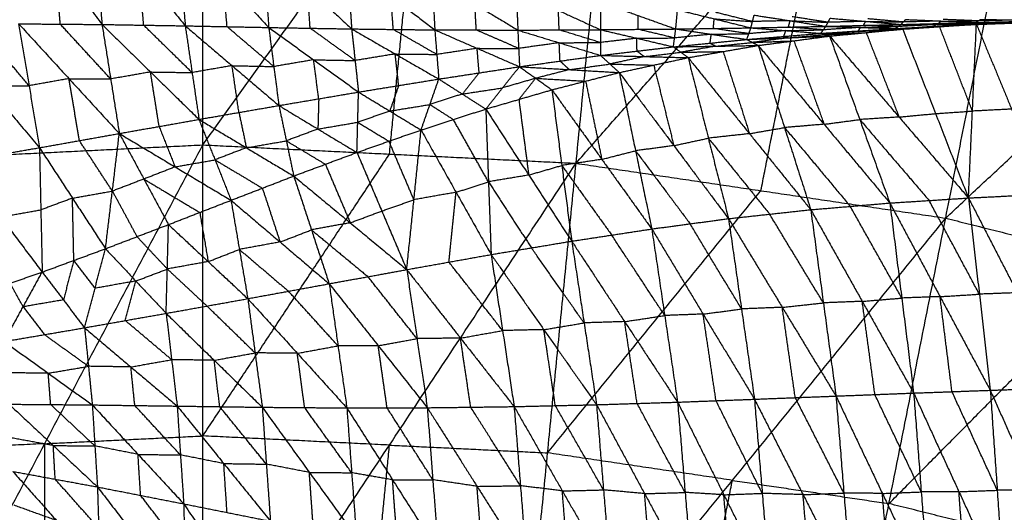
# Model space of a CAD drawing. Header units: millimetres. Extents: x -106 to 110, y -96 to 120.
# Tile 766 of 1020: x -1 to 12, y 58 to 64. Entities that reach past the tile are written whole.
import ezdxf

# ---------------------------------------------------------------- set-up
doc = ezdxf.new("R2010")
doc.units = ezdxf.units.MM
doc.header["$MEASUREMENT"] = 0
doc.layers.add('Default', color=7, linetype='Continuous', true_color=0x000000)

msp = doc.modelspace()

# ---------------------------------------------------------------- linework, layer by layer
at = {"layer": 'Default'}
for points in [[(-3.146, 62.366, 3.861), (-0.663, 66.656, 3.907), (1.819, 70.945, 3.952)], [(1.819, 62.61, 3.861), (1.819, 66.778, 3.907), (1.819, 70.945, 3.952)], [(1.819, 62.61, 3.861), (4.71, 66.636, 3.907), (7.601, 70.661, 3.952)], [(6.784, 62.366, 3.861), (7.193, 66.514, 3.907), (7.601, 70.661, 3.952)], [(6.784, 62.366, 3.861), (10.056, 66.089, 3.907), (13.327, 69.811, 3.952)], [(11.701, 61.637, 3.861), (12.514, 65.724, 3.907), (13.327, 69.811, 3.952)], [(11.701, 61.637, 3.861), (15.322, 65.021, 3.907), (18.943, 68.405, 3.952)], [(4.302, 62.488, 3.861), (4.506, 64.562, 3.884), (4.71, 66.636, 3.907)], [(9.243, 62.002, 3.861), (9.649, 64.045, 3.884), (10.056, 66.089, 3.907)], [(-0.776, 65.913, -1.895), (-0.149, 65.061, -1.705), (0.478, 64.21, -1.516)], [(0.357, 65.704, -1.694), (0.417, 64.957, -1.605), (0.478, 64.21, -1.516)], [(0.357, 65.704, -1.694), (0.971, 64.948, -1.506), (1.585, 64.192, -1.318)], [(1.486, 65.479, -1.475), (1.536, 64.836, -1.396), (1.585, 64.192, -1.318)], [(1.486, 65.479, -1.475), (2.091, 64.824, -1.292), (2.696, 64.17, -1.108)], [(2.618, 65.249, -1.244), (2.657, 64.709, -1.176), (2.696, 64.17, -1.108)], [(2.618, 65.249, -1.244), (3.208, 64.7, -1.07), (3.799, 64.151, -0.896)], [(-0.077, 64.214, -1.608), (-0.113, 64.638, -1.657), (-0.149, 65.061, -1.705)], [(3.742, 65.028, -1.01), (3.77, 64.589, -0.953), (3.799, 64.151, -0.896)], [(3.742, 65.028, -1.01), (4.323, 64.583, -0.849), (4.905, 64.138, -0.688)], [(1.032, 64.201, -1.417), (1.001, 64.575, -1.461), (0.971, 64.948, -1.506)], [(2.141, 64.181, -1.213), (2.116, 64.503, -1.252), (2.091, 64.824, -1.292)], [(4.868, 64.826, -0.78), (4.886, 64.482, -0.734), (4.905, 64.138, -0.688)], [(4.868, 64.826, -0.78), (5.438, 64.481, -0.636), (6.009, 64.135, -0.493)], [(3.247, 64.16, -1.002), (3.228, 64.43, -1.036), (3.208, 64.7, -1.07)], [(4.352, 64.144, -0.792), (4.337, 64.364, -0.821), (4.323, 64.583, -0.849)], [(5.991, 64.651, -0.564), (6, 64.393, -0.528), (6.009, 64.135, -0.493)], [(5.991, 64.651, -0.564), (6.55, 64.396, -0.441), (7.108, 64.141, -0.318)], [(5.457, 64.137, -0.59), (5.447, 64.309, -0.613), (5.438, 64.481, -0.636)], [(7.108, 64.508, -0.37), (7.108, 64.325, -0.344), (7.108, 64.141, -0.318)], [(7.108, 64.508, -0.37), (7.609, 64.329, -0.275), (8.11, 64.15, -0.181)], [(6.559, 64.138, -0.405), (6.554, 64.267, -0.423), (6.55, 64.396, -0.441)], [(7.609, 64.146, -0.249), (7.609, 64.237, -0.262), (7.609, 64.329, -0.275)], [(8.11, 64.15, -0.181), (8.122, 64.277, -0.199), (8.134, 64.405, -0.218)], [(8.134, 64.405, -0.218), (8.622, 64.285, -0.144), (9.11, 64.165, -0.07)], [(9.131, 64.249, -0.083), (8.887, 64.31, -0.12), (8.643, 64.37, -0.157)], [(9.11, 64.165, -0.07), (9.131, 64.249, -0.083), (9.153, 64.334, -0.095)], [(9.153, 64.334, -0.095), (9.631, 64.26, -0.042), (10.108, 64.185, 0.012)], [(10.136, 64.239, 0.004), (9.898, 64.276, -0.023), (9.659, 64.313, -0.05)], [(-1.74, 64.215, -1.866), (-1.047, 63.394, -1.454), (-0.354, 62.573, -1.042)], [(-0.493, 63.396, -1.37), (-0.839, 63.807, -1.577), (-1.185, 64.217, -1.783)], [(-0.631, 64.219, -1.699), (-0.493, 63.396, -1.37), (-0.354, 62.573, -1.042)], [(-0.631, 64.219, -1.699), (-0.077, 64.214, -1.608), (0.478, 64.21, -1.516)], [(-0.631, 64.219, -1.699), (0.038, 63.49, -1.311), (0.708, 62.761, -0.922)], [(0.593, 63.486, -1.219), (0.258, 63.85, -1.413), (-0.077, 64.214, -1.608)], [(0.478, 64.21, -1.516), (0.593, 63.486, -1.219), (0.708, 62.761, -0.922)], [(0.478, 64.21, -1.516), (1.032, 64.201, -1.417), (1.585, 64.192, -1.318)], [(0.478, 64.21, -1.516), (1.123, 63.579, -1.154), (1.768, 62.949, -0.793)], [(1.676, 63.571, -1.055), (1.354, 63.886, -1.236), (1.032, 64.201, -1.417)], [(1.585, 64.192, -1.318), (1.676, 63.571, -1.055), (1.768, 62.949, -0.793)], [(1.585, 64.192, -1.318), (2.141, 64.181, -1.213), (2.696, 64.17, -1.108)], [(1.585, 64.192, -1.318), (2.208, 63.663, -0.987), (2.831, 63.133, -0.656)], [(2.763, 63.651, -0.882), (2.452, 63.916, -1.047), (2.141, 64.181, -1.213)], [(8.61, 64.157, -0.125), (8.616, 64.221, -0.135), (8.622, 64.285, -0.144)], [(8.622, 64.285, -0.144), (8.877, 64.267, -0.113), (9.131, 64.249, -0.083)], [(9.11, 64.165, -0.07), (9.609, 64.175, -0.029), (10.108, 64.185, 0.012)], [(9.631, 64.26, -0.042), (9.381, 64.255, -0.062), (9.131, 64.249, -0.083)], [(9.609, 64.175, -0.029), (9.62, 64.217, -0.035), (9.631, 64.26, -0.042)], [(9.631, 64.26, -0.042), (9.884, 64.249, -0.019), (10.136, 64.239, 0.004)], [(10.04, 64.092, 0.068), (10.074, 64.139, 0.04), (10.108, 64.185, 0.012)], [(10.108, 64.185, 0.012), (10.136, 64.239, 0.004), (10.164, 64.293, -0.004)], [(10.108, 64.185, 0.012), (10.608, 64.198, 0.041), (11.107, 64.21, 0.07)], [(10.108, 64.185, 0.012), (10.57, 64.171, 0.059), (11.032, 64.156, 0.105)], [(10.636, 64.251, 0.033), (10.386, 64.245, 0.018), (10.136, 64.239, 0.004)], [(10.164, 64.293, -0.004), (10.636, 64.251, 0.033), (11.107, 64.21, 0.07)], [(10.57, 64.171, 0.059), (10.82, 64.177, 0.073), (11.069, 64.183, 0.087)], [(10.608, 64.198, 0.041), (10.622, 64.224, 0.037), (10.636, 64.251, 0.033)], [(11.069, 64.183, 0.087), (10.839, 64.19, 0.064), (10.608, 64.198, 0.041)], [(10.636, 64.251, 0.033), (10.887, 64.247, 0.049), (11.138, 64.243, 0.064)], [(11.138, 64.243, 0.064), (10.902, 64.264, 0.046), (10.667, 64.285, 0.027)], [(11.032, 64.156, 0.105), (11.571, 64.185, 0.132), (12.11, 64.214, 0.159)], [(11.032, 64.156, 0.105), (11.069, 64.183, 0.087), (11.107, 64.21, 0.07)], [(11.032, 64.156, 0.105), (11.531, 64.181, 0.118), (12.03, 64.207, 0.13)], [(11.569, 64.208, 0.1), (11.319, 64.195, 0.094), (11.069, 64.183, 0.087)], [(11.571, 64.185, 0.132), (11.326, 64.168, 0.132), (11.081, 64.152, 0.131)], [(11.081, 64.152, 0.131), (11.35, 64.166, 0.144), (11.62, 64.181, 0.158)], [(11.107, 64.21, 0.07), (11.138, 64.243, 0.064), (11.169, 64.276, 0.059)], [(11.107, 64.21, 0.07), (11.606, 64.223, 0.089), (12.104, 64.236, 0.108)], [(11.107, 64.21, 0.07), (11.569, 64.208, 0.1), (12.03, 64.207, 0.13)], [(11.129, 64.148, 0.156), (11.62, 64.181, 0.158), (12.11, 64.214, 0.159)], [(11.637, 64.256, 0.084), (11.387, 64.249, 0.074), (11.138, 64.243, 0.064)], [(11.169, 64.276, 0.059), (11.637, 64.256, 0.084), (12.104, 64.236, 0.108)], [(11.531, 64.181, 0.118), (11.55, 64.195, 0.109), (11.569, 64.208, 0.1)], [(11.531, 64.181, 0.118), (11.551, 64.183, 0.125), (11.571, 64.185, 0.132)], [(11.569, 64.208, 0.1), (11.818, 64.215, 0.11), (12.067, 64.221, 0.119)], [(11.571, 64.185, 0.132), (11.821, 64.198, 0.139), (12.07, 64.21, 0.145)], [(11.606, 64.223, 0.089), (11.621, 64.239, 0.086), (11.637, 64.256, 0.084)], [(12.067, 64.221, 0.119), (11.836, 64.222, 0.104), (11.606, 64.223, 0.089)], [(12.057, 63.059, -0.795), (11.838, 63.62, -0.318), (11.62, 64.181, 0.158)], [(11.637, 64.256, 0.084), (11.886, 64.256, 0.094), (12.135, 64.257, 0.105)], [(12.135, 64.257, 0.105), (11.901, 64.267, 0.092), (11.667, 64.277, 0.08)], [(12.004, 61.905, -1.749), (12.057, 63.059, -0.795), (12.11, 64.214, 0.159)], [(12.03, 64.207, 0.13), (12.564, 64.234, 0.146), (13.098, 64.262, 0.162)], [(12.03, 64.207, 0.13), (12.532, 64.227, 0.139), (13.033, 64.247, 0.147)], [(12.03, 64.207, 0.13), (12.067, 64.221, 0.119), (12.104, 64.236, 0.108)], [(12.03, 64.207, 0.13), (12.07, 64.21, 0.145), (12.11, 64.214, 0.159)], [(12.569, 64.242, 0.127), (12.318, 64.231, 0.123), (12.067, 64.221, 0.119)], [(12.07, 64.21, 0.145), (12.337, 64.224, 0.153), (12.604, 64.238, 0.161)], [(12.564, 64.234, 0.146), (12.317, 64.222, 0.146), (12.07, 64.21, 0.145)], [(12.104, 64.236, 0.108), (12.135, 64.257, 0.105), (12.166, 64.277, 0.101)], [(12.104, 64.236, 0.108), (12.603, 64.249, 0.12), (13.101, 64.263, 0.132)], [(12.104, 64.236, 0.108), (12.569, 64.242, 0.127), (13.033, 64.247, 0.147)], [(12.11, 64.214, 0.159), (12.604, 64.238, 0.161), (13.098, 64.262, 0.162)], [(12.11, 64.214, 0.159), (12.578, 63.085, -0.803), (13.047, 61.957, -1.765)], [(12.634, 64.27, 0.117), (12.384, 64.263, 0.111), (12.135, 64.257, 0.105)], [(12.166, 64.277, 0.101), (12.634, 64.27, 0.117), (13.101, 64.263, 0.132)], [(2.696, 64.17, -1.108), (2.763, 63.651, -0.882), (2.831, 63.133, -0.656)], [(2.696, 64.17, -1.108), (3.247, 64.16, -1.002), (3.799, 64.151, -0.896)], [(2.696, 64.17, -1.108), (3.293, 63.741, -0.814), (3.89, 63.312, -0.519)], [(3.844, 63.731, -0.708), (3.546, 63.946, -0.855), (3.247, 64.16, -1.002)], [(3.799, 64.151, -0.896), (3.844, 63.731, -0.708), (3.89, 63.312, -0.519)], [(3.799, 64.151, -0.896), (4.352, 64.144, -0.792), (4.905, 64.138, -0.688)], [(3.799, 64.151, -0.896), (4.378, 63.818, -0.64), (4.958, 63.485, -0.385)], [(4.931, 63.812, -0.537), (4.641, 63.978, -0.664), (4.352, 64.144, -0.792)], [(4.905, 64.138, -0.688), (4.931, 63.812, -0.537), (4.958, 63.485, -0.385)], [(4.905, 64.138, -0.688), (5.457, 64.137, -0.59), (6.009, 64.135, -0.493)], [(4.905, 64.138, -0.688), (5.468, 63.893, -0.473), (6.032, 63.649, -0.259)], [(6.02, 63.892, -0.376), (5.738, 64.014, -0.483), (5.457, 64.137, -0.59)], [(6.009, 64.135, -0.493), (6.559, 64.138, -0.405), (7.108, 64.141, -0.318)], [(6.009, 64.135, -0.493), (6.02, 63.892, -0.376), (6.032, 63.649, -0.259)], [(6.009, 64.135, -0.493), (6.56, 63.967, -0.319), (7.11, 63.799, -0.146)], [(7.109, 63.97, -0.232), (6.834, 64.054, -0.319), (6.559, 64.138, -0.405)], [(7.108, 64.141, -0.318), (7.609, 64.146, -0.249), (8.11, 64.15, -0.181)], [(7.108, 64.141, -0.318), (7.109, 63.97, -0.232), (7.11, 63.799, -0.146)], [(7.108, 64.141, -0.318), (7.594, 64.027, -0.188), (8.079, 63.913, -0.057)], [(8.095, 64.031, -0.119), (7.852, 64.088, -0.184), (7.609, 64.146, -0.249)], [(8.079, 63.913, -0.057), (8.095, 64.031, -0.119), (8.11, 64.15, -0.181)], [(8.583, 64.08, -0.083), (8.339, 64.056, -0.101), (8.095, 64.031, -0.119)], [(8.11, 64.15, -0.181), (8.61, 64.157, -0.125), (9.11, 64.165, -0.07)], [(8.11, 64.15, -0.181), (8.583, 64.08, -0.083), (9.055, 64.011, 0.014)], [(8.567, 63.962, -0.021), (8.575, 64.021, -0.052), (8.583, 64.08, -0.083)], [(8.583, 64.08, -0.083), (8.833, 64.084, -0.056), (9.083, 64.088, -0.028)], [(9.083, 64.088, -0.028), (8.846, 64.123, -0.077), (8.61, 64.157, -0.125)], [(9.055, 64.011, 0.014), (9.083, 64.088, -0.028), (9.11, 64.165, -0.07)], [(9.055, 64.011, 0.014), (9.547, 64.052, 0.041), (10.04, 64.092, 0.068)], [(9.055, 64.011, 0.014), (9.606, 64.033, 0.084), (10.157, 64.056, 0.154)], [(9.575, 64.128, -0.001), (9.329, 64.108, -0.015), (9.083, 64.088, -0.028)], [(9.11, 64.165, -0.07), (9.575, 64.128, -0.001), (10.04, 64.092, 0.068)], [(9.207, 63.931, 0.151), (9.682, 63.993, 0.152), (10.157, 64.056, 0.154)], [(9.547, 64.052, 0.041), (9.561, 64.09, 0.02), (9.575, 64.128, -0.001)], [(9.547, 64.052, 0.041), (9.577, 64.043, 0.062), (9.606, 64.033, 0.084)], [(9.575, 64.128, -0.001), (9.824, 64.134, 0.019), (10.074, 64.139, 0.04)], [(9.606, 64.033, 0.084), (9.852, 64.054, 0.097), (10.099, 64.074, 0.111)], [(10.074, 64.139, 0.04), (9.842, 64.157, 0.005), (9.609, 64.175, -0.029)], [(10.04, 64.092, 0.068), (10.536, 64.124, 0.086), (11.032, 64.156, 0.105)], [(10.04, 64.092, 0.068), (10.585, 64.12, 0.112), (11.129, 64.148, 0.156)], [(10.04, 64.092, 0.068), (10.099, 64.074, 0.111), (10.157, 64.056, 0.154)], [(10.57, 64.171, 0.059), (10.322, 64.155, 0.049), (10.074, 64.139, 0.04)], [(10.585, 64.12, 0.112), (10.342, 64.097, 0.111), (10.099, 64.074, 0.111)], [(10.099, 64.074, 0.111), (10.371, 64.088, 0.133), (10.643, 64.102, 0.155)], [(10.157, 64.056, 0.154), (10.643, 64.102, 0.155), (11.129, 64.148, 0.156)], [(10.157, 64.056, 0.154), (10.558, 62.947, -0.784), (10.958, 61.838, -1.723)], [(10.157, 64.056, 0.154), (11.081, 62.98, -0.797), (12.004, 61.905, -1.749)], [(10.536, 64.124, 0.086), (10.553, 64.147, 0.073), (10.57, 64.171, 0.059)], [(10.536, 64.124, 0.086), (10.56, 64.122, 0.099), (10.585, 64.12, 0.112)], [(10.585, 64.12, 0.112), (10.833, 64.136, 0.121), (11.081, 64.152, 0.131)], [(10.643, 64.102, 0.155), (10.862, 63.541, -0.321), (11.081, 62.98, -0.797)], [(11.032, 64.156, 0.105), (11.081, 64.152, 0.131), (11.129, 64.148, 0.156)], [(11.129, 64.148, 0.156), (11.567, 63.026, -0.796), (12.004, 61.905, -1.749)], [(6.56, 63.967, -0.319), (6.29, 63.929, -0.348), (6.02, 63.892, -0.376)], [(6.56, 63.967, -0.319), (6.834, 63.969, -0.276), (7.109, 63.97, -0.232)], [(6.571, 63.724, -0.202), (6.565, 63.845, -0.261), (6.56, 63.967, -0.319)], [(7.594, 64.027, -0.188), (7.352, 63.999, -0.21), (7.109, 63.97, -0.232)], [(7.594, 64.027, -0.188), (7.844, 64.029, -0.153), (8.095, 64.031, -0.119)], [(7.595, 63.856, -0.102), (7.594, 63.941, -0.145), (7.594, 64.027, -0.188)], [(8.079, 63.913, -0.057), (8.567, 63.962, -0.021), (9.055, 64.011, 0.014)], [(8.079, 63.913, -0.057), (8.643, 63.922, 0.047), (9.207, 63.931, 0.151)], [(8.643, 63.922, 0.047), (8.41, 63.881, 0.046), (8.177, 63.841, 0.045)], [(8.275, 63.769, 0.148), (8.741, 63.85, 0.15), (9.207, 63.931, 0.151)], [(8.567, 63.962, -0.021), (8.605, 63.942, 0.013), (8.643, 63.922, 0.047)], [(8.643, 63.922, 0.047), (8.887, 63.946, 0.065), (9.131, 63.971, 0.083)], [(9.055, 64.011, 0.014), (9.131, 63.971, 0.083), (9.207, 63.931, 0.151)], [(9.606, 64.033, 0.084), (9.369, 64.002, 0.083), (9.131, 63.971, 0.083)], [(9.131, 63.971, 0.083), (9.407, 63.982, 0.117), (9.682, 63.993, 0.152)], [(9.207, 63.931, 0.151), (9.557, 62.84, -0.766), (9.906, 61.749, -1.683)], [(9.207, 63.931, 0.151), (10.083, 62.884, -0.786), (10.958, 61.838, -1.723)], [(9.682, 63.993, 0.152), (9.883, 63.439, -0.317), (10.083, 62.884, -0.786)], [(4.378, 63.818, -0.64), (4.111, 63.775, -0.674), (3.844, 63.731, -0.708)], [(4.424, 63.399, -0.452), (4.401, 63.608, -0.546), (4.378, 63.818, -0.64)], [(4.378, 63.818, -0.64), (4.655, 63.815, -0.589), (4.931, 63.812, -0.537)], [(5.468, 63.893, -0.473), (5.2, 63.852, -0.505), (4.931, 63.812, -0.537)], [(5.495, 63.567, -0.322), (5.481, 63.73, -0.398), (5.468, 63.893, -0.473)], [(5.468, 63.893, -0.473), (5.744, 63.893, -0.425), (6.02, 63.892, -0.376)], [(6.032, 63.649, -0.259), (6.571, 63.724, -0.202), (7.11, 63.799, -0.146)], [(7.11, 63.799, -0.146), (7.595, 63.856, -0.102), (8.079, 63.913, -0.057)], [(7.11, 63.799, -0.146), (7.234, 63.685, 0), (7.359, 63.571, 0.145)], [(7.11, 63.799, -0.146), (7.693, 63.784, 0.001), (8.275, 63.769, 0.148)], [(7.595, 63.856, -0.102), (7.644, 63.82, -0.05), (7.693, 63.784, 0.001)], [(7.693, 63.784, 0.001), (7.935, 63.812, 0.023), (8.177, 63.841, 0.045)], [(8.079, 63.913, -0.057), (8.177, 63.841, 0.045), (8.275, 63.769, 0.148)], [(8.177, 63.841, 0.045), (8.459, 63.845, 0.098), (8.741, 63.85, 0.15)], [(8.741, 63.85, 0.15), (8.916, 63.304, -0.309), (9.091, 62.759, -0.768)], [(2.208, 63.663, -0.987), (1.942, 63.617, -1.021), (1.676, 63.571, -1.055)], [(2.299, 63.041, -0.724), (2.254, 63.352, -0.856), (2.208, 63.663, -0.987)], [(2.208, 63.663, -0.987), (2.486, 63.657, -0.935), (2.763, 63.651, -0.882)], [(3.293, 63.741, -0.814), (3.028, 63.696, -0.848), (2.763, 63.651, -0.882)], [(3.361, 63.223, -0.588), (3.327, 63.482, -0.701), (3.293, 63.741, -0.814)], [(3.293, 63.741, -0.814), (3.569, 63.736, -0.761), (3.844, 63.731, -0.708)], [(6.571, 63.724, -0.202), (6.633, 63.667, -0.13), (6.695, 63.61, -0.057)], [(6.695, 63.61, -0.057), (6.965, 63.647, -0.029), (7.234, 63.685, 0)], [(7.693, 63.784, 0.001), (7.464, 63.734, 0), (7.234, 63.685, 0)], [(7.234, 63.685, 0), (7.526, 63.677, 0.073), (7.817, 63.67, 0.147)], [(7.359, 63.571, 0.145), (7.817, 63.67, 0.147), (8.275, 63.769, 0.148)], [(7.817, 63.67, 0.147), (7.951, 63.135, -0.297), (8.085, 62.6, -0.74)], [(8.275, 63.769, 0.148), (8.544, 62.699, -0.738), (8.812, 61.63, -1.625)], [(8.275, 63.769, 0.148), (9.091, 62.759, -0.768), (9.906, 61.749, -1.683)], [(1.123, 63.579, -1.154), (0.858, 63.532, -1.186), (0.593, 63.486, -1.219)], [(1.238, 62.855, -0.857), (1.18, 63.217, -1.006), (1.123, 63.579, -1.154)], [(1.123, 63.579, -1.154), (1.4, 63.575, -1.105), (1.676, 63.571, -1.055)], [(4.958, 63.485, -0.385), (5.495, 63.567, -0.322), (6.032, 63.649, -0.259)], [(5.495, 63.567, -0.322), (5.383, 63.426, -0.222), (5.271, 63.286, -0.123)], [(5.583, 63.086, 0.139), (5.807, 63.368, -0.06), (6.032, 63.649, -0.259)], [(6.032, 63.649, -0.259), (6.247, 63.495, -0.058), (6.463, 63.342, 0.142)], [(6.032, 63.649, -0.259), (6.695, 63.61, -0.057), (7.359, 63.571, 0.145)], [(6.695, 63.61, -0.057), (6.471, 63.553, -0.057), (6.247, 63.495, -0.058)], [(6.463, 63.342, 0.142), (6.911, 63.457, 0.144), (7.359, 63.571, 0.145)], [(7.359, 63.571, 0.145), (7.575, 62.532, -0.703), (7.791, 61.493, -1.552)], [(7.359, 63.571, 0.145), (8.085, 62.6, -0.74), (8.812, 61.63, -1.625)], [(-1.047, 63.394, -1.454), (-0.77, 63.395, -1.412), (-0.493, 63.396, -1.37)], [(0.038, 63.49, -1.311), (-0.227, 63.443, -1.341), (-0.493, 63.396, -1.37)], [(0.177, 62.667, -0.982), (0.108, 63.079, -1.146), (0.038, 63.49, -1.311)], [(0.038, 63.49, -1.311), (0.316, 63.488, -1.265), (0.593, 63.486, -1.219)], [(3.89, 63.312, -0.519), (4.424, 63.399, -0.452), (4.958, 63.485, -0.385)], [(4.424, 63.399, -0.452), (4.365, 63.229, -0.322), (4.306, 63.06, -0.192)], [(4.722, 62.808, 0.136), (4.84, 63.147, -0.124), (4.958, 63.485, -0.385)], [(4.958, 63.485, -0.385), (5.271, 63.286, -0.123), (5.583, 63.086, 0.139)], [(6.247, 63.495, -0.058), (6.027, 63.431, -0.059), (5.807, 63.368, -0.06)], [(6.023, 63.214, 0.141), (6.135, 63.355, 0.041), (6.247, 63.495, -0.058)], [(6.247, 63.495, -0.058), (6.579, 63.476, 0.043), (6.911, 63.457, 0.144)], [(6.911, 63.457, 0.144), (7.019, 62.937, -0.281), (7.127, 62.418, -0.705)], [(2.831, 63.133, -0.656), (3.361, 63.223, -0.588), (3.89, 63.312, -0.519)], [(3.869, 62.509, 0.133), (3.88, 62.911, -0.193), (3.89, 63.312, -0.519)], [(3.89, 63.312, -0.519), (4.306, 63.06, -0.192), (4.722, 62.808, 0.136)], [(5.271, 63.286, -0.123), (5.055, 63.216, -0.124), (4.84, 63.147, -0.124)], [(5.271, 63.286, -0.123), (5.539, 63.327, -0.091), (5.807, 63.368, -0.06)], [(5.583, 63.086, 0.139), (6.023, 63.214, 0.141), (6.463, 63.342, 0.142)], [(6.463, 63.342, 0.142), (6.594, 62.337, -0.657), (6.726, 61.331, -1.457)], [(6.463, 63.342, 0.142), (7.127, 62.418, -0.705), (7.791, 61.493, -1.552)], [(3.361, 63.223, -0.588), (3.355, 63.022, -0.425), (3.35, 62.821, -0.262)], [(4.306, 63.06, -0.192), (4.573, 63.103, -0.158), (4.84, 63.147, -0.124)], [(4.84, 63.147, -0.124), (4.996, 63.047, 0.007), (5.152, 62.947, 0.138)], [(6.023, 63.214, 0.141), (6.089, 62.712, -0.259), (6.154, 62.209, -0.659)], [(1.768, 62.949, -0.793), (2.299, 63.041, -0.724), (2.831, 63.133, -0.656)], [(2.299, 63.041, -0.724), (2.349, 62.807, -0.528), (2.398, 62.572, -0.331)], [(2.831, 63.133, -0.656), (2.93, 62.664, -0.263), (3.028, 62.196, 0.131)], [(2.831, 63.133, -0.656), (3.35, 62.821, -0.262), (3.869, 62.509, 0.133)], [(4.306, 63.06, -0.192), (4.093, 62.985, -0.192), (3.88, 62.911, -0.193)], [(4.722, 62.808, 0.136), (5.152, 62.947, 0.138), (5.583, 63.086, 0.139)], [(5.583, 63.086, 0.139), (5.618, 62.12, -0.602), (5.654, 61.153, -1.344)], [(5.583, 63.086, 0.139), (6.154, 62.209, -0.659), (6.726, 61.331, -1.457)], [(11.081, 62.98, -0.797), (11.324, 63.003, -0.797), (11.567, 63.026, -0.796)], [(11.567, 63.026, -0.796), (11.812, 63.043, -0.795), (12.057, 63.059, -0.795)], [(12.578, 63.085, -0.803), (12.318, 63.072, -0.799), (12.057, 63.059, -0.795)], [(0.708, 62.761, -0.922), (1.238, 62.855, -0.857), (1.768, 62.949, -0.793)], [(1.768, 62.949, -0.793), (1.981, 62.412, -0.332), (2.194, 61.874, 0.128)], [(1.768, 62.949, -0.793), (2.398, 62.572, -0.331), (3.028, 62.196, 0.131)], [(3.35, 62.821, -0.262), (3.615, 62.866, -0.227), (3.88, 62.911, -0.193)], [(3.88, 62.911, -0.193), (4.087, 62.785, -0.029), (4.295, 62.659, 0.135)], [(5.618, 62.12, -0.602), (5.385, 62.533, -0.232), (5.152, 62.947, 0.138)], [(10.083, 62.884, -0.786), (9.82, 62.862, -0.776), (9.557, 62.84, -0.766)], [(10.083, 62.884, -0.786), (10.32, 62.915, -0.785), (10.558, 62.947, -0.784)], [(11.081, 62.98, -0.797), (10.819, 62.963, -0.791), (10.558, 62.947, -0.784)], [(10.558, 62.947, -0.784), (11.019, 62.409, -1.26), (11.481, 61.871, -1.736)], [(-0.354, 62.573, -1.042), (0.177, 62.667, -0.982), (0.708, 62.761, -0.922)], [(0.524, 61.23, 0.123), (0.616, 61.996, -0.399), (0.708, 62.761, -0.922)], [(0.708, 62.761, -0.922), (1.035, 62.156, -0.398), (1.362, 61.551, 0.125)], [(0.708, 62.761, -0.922), (1.451, 62.318, -0.397), (2.194, 61.874, 0.128)], [(1.238, 62.855, -0.857), (1.344, 62.586, -0.627), (1.451, 62.318, -0.397)], [(3.35, 62.821, -0.262), (3.14, 62.743, -0.262), (2.93, 62.664, -0.263)], [(3.869, 62.509, 0.133), (4.295, 62.659, 0.135), (4.722, 62.808, 0.136)], [(4.532, 60.953, -1.213), (4.627, 61.881, -0.538), (4.722, 62.808, 0.136)], [(4.722, 62.808, 0.136), (5.188, 61.98, -0.604), (5.654, 61.153, -1.344)], [(9.091, 62.759, -0.768), (8.817, 62.729, -0.753), (8.544, 62.699, -0.738)], [(9.091, 62.759, -0.768), (9.324, 62.8, -0.767), (9.557, 62.84, -0.766)], [(9.557, 62.84, -0.766), (9.995, 62.317, -1.235), (10.432, 61.793, -1.703)], [(-3.146, 62.366, 3.861), (-0.663, 62.488, 3.861), (1.819, 62.61, 3.861)], [(-2.388, 54.67, 3.809), (-0.284, 58.64, 3.835), (1.819, 62.61, 3.861)], [(0.616, 61.996, -0.399), (0.396, 62.331, -0.69), (0.177, 62.667, -0.982)], [(1.819, 54.876, 3.809), (1.819, 58.743, 3.835), (1.819, 62.61, 3.861)], [(1.819, 62.61, 3.861), (4.302, 62.488, 3.861), (6.784, 62.366, 3.861)], [(2.398, 62.572, -0.331), (2.664, 62.618, -0.297), (2.93, 62.664, -0.263)], [(2.93, 62.664, -0.263), (3.189, 62.509, -0.066), (3.449, 62.353, 0.132)], [(4.627, 61.881, -0.538), (4.461, 62.27, -0.202), (4.295, 62.659, 0.135)], [(8.085, 62.6, -0.74), (8.315, 62.65, -0.739), (8.544, 62.699, -0.738)], [(8.544, 62.699, -0.738), (8.952, 62.194, -1.196), (9.359, 61.69, -1.654)], [(-1.422, 62.386, -1.151), (-0.888, 62.48, -1.096), (-0.354, 62.573, -1.042)], [(-0.354, 62.573, -1.042), (-0.336, 61.747, -0.46), (-0.318, 60.92, 0.121)], [(-0.354, 62.573, -1.042), (0.085, 61.902, -0.459), (0.524, 61.23, 0.123)], [(1.819, 58.743, 3.835), (3.06, 60.616, 3.848), (4.302, 62.488, 3.861)], [(2.398, 62.572, -0.331), (2.189, 62.492, -0.332), (1.981, 62.412, -0.332)], [(3.028, 62.196, 0.131), (3.449, 62.353, 0.132), (3.869, 62.509, 0.133)], [(3.869, 62.509, 0.133), (4.2, 61.731, -0.54), (4.532, 60.953, -1.213)], [(7.127, 62.418, -0.705), (7.351, 62.475, -0.704), (7.575, 62.532, -0.703)], [(8.085, 62.6, -0.74), (7.83, 62.566, -0.722), (7.575, 62.532, -0.703)], [(7.575, 62.532, -0.703), (7.938, 62.047, -1.146), (8.302, 61.562, -1.589)], [(-1.422, 62.386, -1.151), (-0.87, 61.653, -0.515), (-0.318, 60.92, 0.121)], [(1.451, 62.318, -0.397), (1.716, 62.365, -0.365), (1.981, 62.412, -0.332)], [(1.819, 54.876, 3.809), (4.302, 58.621, 3.835), (6.784, 62.366, 3.861)], [(1.981, 62.412, -0.332), (2.296, 62.223, -0.102), (2.611, 62.035, 0.129)], [(3.449, 62.353, 0.132), (3.614, 61.964, -0.205), (3.78, 61.575, -0.541)], [(6.026, 54.67, 3.809), (6.405, 58.518, 3.835), (6.784, 62.366, 3.861)], [(7.127, 62.418, -0.705), (6.861, 62.377, -0.681), (6.594, 62.337, -0.657)], [(6.784, 62.366, 3.861), (9.243, 62.002, 3.861), (11.701, 61.637, 3.861)], [(1.451, 62.318, -0.397), (1.243, 62.237, -0.398), (1.035, 62.156, -0.398)], [(6.154, 62.209, -0.659), (6.374, 62.273, -0.658), (6.594, 62.337, -0.657)], [(6.594, 62.337, -0.657), (6.926, 61.875, -1.081), (7.258, 61.412, -1.504)], [(1.035, 62.156, -0.398), (0.825, 62.076, -0.399), (0.616, 61.996, -0.399)], [(1.035, 62.156, -0.398), (1.406, 61.934, -0.136), (1.778, 61.713, 0.127)], [(2.194, 61.874, 0.128), (2.611, 62.035, 0.129), (3.028, 62.196, 0.131)], [(3.028, 62.196, 0.131), (3.264, 61.481, -0.477), (3.5, 60.765, -1.084)], [(3.028, 62.196, 0.131), (3.78, 61.575, -0.541), (4.532, 60.953, -1.213)], [(5.188, 61.98, -0.604), (5.403, 62.05, -0.603), (5.618, 62.12, -0.602)], [(6.154, 62.209, -0.659), (5.886, 62.164, -0.631), (5.618, 62.12, -0.602)], [(5.618, 62.12, -0.602), (5.904, 61.681, -1.001), (6.19, 61.242, -1.4)], [(0.085, 61.902, -0.459), (0.35, 61.949, -0.429), (0.616, 61.996, -0.399)], [(0.616, 61.996, -0.399), (0.78, 61.693, -0.138), (0.943, 61.391, 0.124)], [(2.611, 62.035, 0.129), (2.729, 61.678, -0.174), (2.847, 61.32, -0.478)], [(5.188, 61.98, -0.604), (4.907, 61.931, -0.571), (4.627, 61.881, -0.538)], [(5.093, 61.053, -1.279), (5.14, 61.517, -0.941), (5.188, 61.98, -0.604)], [(6.405, 58.518, 3.835), (7.824, 60.26, 3.848), (9.243, 62.002, 3.861)], [(12.004, 61.905, -1.749), (12.526, 61.931, -1.757), (13.047, 61.957, -1.765)], [(0.085, 61.902, -0.459), (-0.126, 61.824, -0.46), (-0.336, 61.747, -0.46)], [(0.103, 61.075, 0.122), (0.094, 61.488, -0.169), (0.085, 61.902, -0.459)], [(1.362, 61.551, 0.125), (1.778, 61.713, 0.127), (2.194, 61.874, 0.128)], [(2.194, 61.874, 0.128), (2.305, 61.221, -0.409), (2.417, 60.567, -0.946)], [(2.194, 61.874, 0.128), (2.847, 61.32, -0.478), (3.5, 60.765, -1.084)], [(4.2, 61.731, -0.54), (4.413, 61.806, -0.539), (4.627, 61.881, -0.538)], [(9.906, 61.749, -1.683), (10.432, 61.793, -1.703), (10.958, 61.838, -1.723)], [(10.958, 61.838, -1.723), (11.481, 61.871, -1.736), (12.004, 61.905, -1.749)], [(10.958, 61.838, -1.723), (11.117, 60.575, -2.234), (11.275, 59.313, -2.746)], [(10.958, 61.838, -1.723), (11.626, 60.594, -2.253), (12.294, 59.35, -2.783)], [(12.149, 60.627, -2.266), (11.815, 61.249, -2.001), (11.481, 61.871, -1.736)], [(12.004, 61.905, -1.749), (12.149, 60.627, -2.266), (12.294, 59.35, -2.783)], [(12.004, 61.905, -1.749), (12.655, 60.645, -2.277), (13.305, 59.384, -2.804)], [(-0.87, 61.653, -0.515), (-0.603, 61.7, -0.488), (-0.336, 61.747, -0.46)], [(1.778, 61.713, 0.127), (1.834, 61.386, -0.142), (1.89, 61.059, -0.41)], [(3.78, 61.575, -0.541), (3.99, 61.653, -0.54), (4.2, 61.731, -0.54)], [(8.812, 61.63, -1.625), (9.359, 61.69, -1.654), (9.906, 61.749, -1.683)], [(9.906, 61.749, -1.683), (10.074, 60.511, -2.186), (10.242, 59.273, -2.689)], [(9.906, 61.749, -1.683), (10.591, 60.531, -2.215), (11.275, 59.313, -2.746)], [(11.117, 60.575, -2.234), (10.775, 61.184, -1.969), (10.432, 61.793, -1.703)], [(3.78, 61.575, -0.541), (3.522, 61.528, -0.509), (3.264, 61.481, -0.477)], [(6.026, 54.67, 3.809), (8.864, 58.153, 3.835), (11.701, 61.637, 3.861)], [(7.791, 61.493, -1.552), (8.302, 61.562, -1.589), (8.812, 61.63, -1.625)], [(8.985, 60.43, -2.113), (8.643, 60.996, -1.851), (8.302, 61.562, -1.589)], [(8.812, 61.63, -1.625), (8.985, 60.43, -2.113), (9.157, 59.231, -2.601)], [(8.812, 61.63, -1.625), (9.527, 60.452, -2.157), (10.242, 59.273, -2.689)], [(10.074, 60.511, -2.186), (9.717, 61.1, -1.92), (9.359, 61.69, -1.654)], [(10.193, 54.052, 3.809), (10.947, 57.844, 3.835), (11.701, 61.637, 3.861)], [(11.701, 61.637, 3.861), (14.112, 61.033, 3.861), (16.524, 60.429, 3.861)], [(0.524, 61.23, 0.123), (0.943, 61.391, 0.124), (1.362, 61.551, 0.125)], [(1.331, 60.372, -0.808), (1.347, 60.961, -0.341), (1.362, 61.551, 0.125)], [(1.362, 61.551, 0.125), (1.89, 61.059, -0.41), (2.417, 60.567, -0.946)], [(2.847, 61.32, -0.478), (3.055, 61.4, -0.477), (3.264, 61.481, -0.477)], [(3.264, 61.481, -0.477), (3.64, 61.17, -0.813), (4.016, 60.859, -1.148)], [(6.726, 61.331, -1.457), (7.258, 61.412, -1.504), (7.791, 61.493, -1.552)], [(7.791, 61.493, -1.552), (7.963, 60.343, -2.021), (8.135, 59.192, -2.49)], [(7.791, 61.493, -1.552), (8.474, 60.362, -2.077), (9.157, 59.231, -2.601)], [(1.347, 60.961, -0.341), (1.145, 61.176, -0.109), (0.943, 61.391, 0.124)], [(2.847, 61.32, -0.478), (2.576, 61.27, -0.444), (2.305, 61.221, -0.409)], [(5.654, 61.153, -1.344), (6.19, 61.242, -1.4), (6.726, 61.331, -1.457)], [(6.726, 61.331, -1.457), (6.891, 60.245, -1.9), (7.056, 59.158, -2.344)], [(6.726, 61.331, -1.457), (7.43, 60.262, -1.974), (8.135, 59.192, -2.49)], [(7.963, 60.343, -2.021), (7.611, 60.878, -1.763), (7.258, 61.412, -1.504)], [(-0.318, 60.92, 0.121), (0.103, 61.075, 0.122), (0.524, 61.23, 0.123)], [(0.246, 60.18, -0.677), (0.385, 60.705, -0.277), (0.524, 61.23, 0.123)], [(0.524, 61.23, 0.123), (0.928, 60.801, -0.343), (1.331, 60.372, -0.808)], [(1.89, 61.059, -0.41), (2.098, 61.14, -0.41), (2.305, 61.221, -0.409)], [(2.305, 61.221, -0.409), (2.632, 60.944, -0.712), (2.958, 60.666, -1.015)], [(6.891, 60.245, -1.9), (6.54, 60.743, -1.65), (6.19, 61.242, -1.4)], [(0.103, 61.075, 0.122), (0.034, 60.813, -0.078), (-0.036, 60.55, -0.278)], [(0.385, 60.705, -0.277), (0.244, 60.89, -0.078), (0.103, 61.075, 0.122)], [(1.89, 61.059, -0.41), (1.618, 61.01, -0.376), (1.347, 60.961, -0.341)], [(4.532, 60.953, -1.213), (5.093, 61.053, -1.279), (5.654, 61.153, -1.344)], [(5.807, 60.143, -1.757), (5.45, 60.598, -1.518), (5.093, 61.053, -1.279)], [(5.654, 61.153, -1.344), (5.807, 60.143, -1.757), (5.96, 59.133, -2.17)], [(5.654, 61.153, -1.344), (6.355, 60.155, -1.844), (7.056, 59.158, -2.344)], [(-1.172, 60.625, 0.119), (-0.745, 60.772, 0.12), (-0.318, 60.92, 0.121)], [(-0.824, 59.998, -0.556), (-0.571, 60.459, -0.218), (-0.318, 60.92, 0.121)], [(-0.318, 60.92, 0.121), (-0.036, 60.55, -0.278), (0.246, 60.18, -0.677)], [(0.928, 60.801, -0.343), (1.137, 60.881, -0.342), (1.347, 60.961, -0.341)], [(1.347, 60.961, -0.341), (1.61, 60.715, -0.609), (1.874, 60.469, -0.877)], [(3.5, 60.765, -1.084), (4.016, 60.859, -1.148), (4.532, 60.953, -1.213)], [(4.532, 60.953, -1.213), (4.668, 60.036, -1.59), (4.805, 59.118, -1.967)], [(4.532, 60.953, -1.213), (5.246, 60.043, -1.692), (5.96, 59.133, -2.17)], [(10.947, 57.844, 3.835), (12.53, 59.439, 3.848), (14.112, 61.033, 3.861)], [(0.928, 60.801, -0.343), (0.656, 60.753, -0.31), (0.385, 60.705, -0.277)], [(0.788, 60.276, -0.742), (0.858, 60.538, -0.542), (0.928, 60.801, -0.343)], [(4.668, 60.036, -1.59), (4.342, 60.447, -1.369), (4.016, 60.859, -1.148)], [(-0.571, 60.459, -0.218), (-0.658, 60.616, -0.049), (-0.745, 60.772, 0.12)], [(2.417, 60.567, -0.946), (2.958, 60.666, -1.015), (3.5, 60.765, -1.084)], [(3.617, 59.94, -1.425), (3.288, 60.303, -1.22), (2.958, 60.666, -1.015)], [(3.5, 60.765, -1.084), (3.617, 59.94, -1.425), (3.735, 59.115, -1.767)], [(3.5, 60.765, -1.084), (4.152, 59.941, -1.525), (4.805, 59.118, -1.967)], [(12.655, 60.645, -2.277), (12.402, 60.636, -2.271), (12.149, 60.627, -2.266)], [(-0.036, 60.55, -0.278), (-0.304, 60.505, -0.248), (-0.571, 60.459, -0.218)], [(1.331, 60.372, -0.808), (1.874, 60.469, -0.877), (2.417, 60.567, -0.946)], [(2.417, 60.567, -0.946), (2.514, 59.846, -1.249), (2.61, 59.124, -1.552)], [(2.417, 60.567, -0.946), (3.076, 59.841, -1.356), (3.735, 59.115, -1.767)], [(10.591, 60.531, -2.215), (10.333, 60.521, -2.2), (10.074, 60.511, -2.186)], [(10.591, 60.531, -2.215), (10.854, 60.553, -2.224), (11.117, 60.575, -2.234)], [(10.759, 59.293, -2.717), (10.675, 59.912, -2.466), (10.591, 60.531, -2.215)], [(11.626, 60.594, -2.253), (11.371, 60.584, -2.243), (11.117, 60.575, -2.234)], [(11.626, 60.594, -2.253), (11.888, 60.61, -2.259), (12.149, 60.627, -2.266)], [(11.785, 59.331, -2.764), (11.705, 59.963, -2.508), (11.626, 60.594, -2.253)], [(-0.571, 60.459, -0.218), (-0.43, 60.274, -0.417), (-0.289, 60.089, -0.616)], [(2.514, 59.846, -1.249), (2.194, 60.158, -1.063), (1.874, 60.469, -0.877)], [(8.474, 60.362, -2.077), (8.729, 60.396, -2.095), (8.985, 60.43, -2.113)], [(9.527, 60.452, -2.157), (9.256, 60.441, -2.135), (8.985, 60.43, -2.113)], [(9.527, 60.452, -2.157), (9.801, 60.481, -2.172), (10.074, 60.511, -2.186)], [(9.7, 59.252, -2.645), (9.613, 59.852, -2.401), (9.527, 60.452, -2.157)], [(10.193, 54.052, 3.809), (13.358, 57.24, 3.835), (16.524, 60.429, 3.861)], [(0.246, 60.18, -0.677), (0.788, 60.276, -0.742), (1.331, 60.372, -0.808)], [(1.404, 59.756, -1.073), (1.096, 60.016, -0.908), (0.788, 60.276, -0.742)], [(1.331, 60.372, -0.808), (1.404, 59.756, -1.073), (1.478, 59.14, -1.338)], [(1.331, 60.372, -0.808), (1.97, 59.748, -1.18), (2.61, 59.124, -1.552)], [(7.43, 60.262, -1.974), (7.161, 60.253, -1.937), (6.891, 60.245, -1.9)], [(7.43, 60.262, -1.974), (7.697, 60.302, -1.997), (7.963, 60.343, -2.021)], [(7.596, 59.175, -2.417), (7.513, 59.719, -2.195), (7.43, 60.262, -1.974)], [(8.474, 60.362, -2.077), (8.218, 60.352, -2.049), (7.963, 60.343, -2.021)], [(8.646, 59.211, -2.546), (8.56, 59.787, -2.311), (8.474, 60.362, -2.077)], [(-0.824, 59.998, -0.556), (-0.289, 60.089, -0.616), (0.246, 60.18, -0.677)], [(0.246, 60.18, -0.677), (0.298, 59.668, -0.905), (0.349, 59.155, -1.133)], [(0.246, 60.18, -0.677), (0.862, 59.66, -1.007), (1.478, 59.14, -1.338)], [(5.246, 60.043, -1.692), (5.527, 60.093, -1.725), (5.807, 60.143, -1.757)], [(6.355, 60.155, -1.844), (6.081, 60.149, -1.801), (5.807, 60.143, -1.757)], [(6.355, 60.155, -1.844), (6.623, 60.2, -1.872), (6.891, 60.245, -1.9)], [(6.508, 59.146, -2.257), (6.432, 59.651, -2.051), (6.355, 60.155, -1.844)], [(-0.824, 59.998, -0.556), (-0.238, 59.577, -0.845), (0.349, 59.155, -1.133)], [(0.298, 59.668, -0.905), (0.004, 59.878, -0.761), (-0.289, 60.089, -0.616)], [(4.152, 59.941, -1.525), (4.41, 59.989, -1.558), (4.668, 60.036, -1.59)], [(5.246, 60.043, -1.692), (4.957, 60.039, -1.641), (4.668, 60.036, -1.59)], [(5.383, 59.125, -2.069), (5.314, 59.584, -1.88), (5.246, 60.043, -1.692)], [(3.076, 59.841, -1.356), (3.347, 59.891, -1.391), (3.617, 59.94, -1.425)], [(4.152, 59.941, -1.525), (3.885, 59.941, -1.475), (3.617, 59.94, -1.425)], [(4.27, 59.117, -1.867), (4.211, 59.529, -1.696), (4.152, 59.941, -1.525)], [(0.862, 59.66, -1.007), (1.133, 59.708, -1.04), (1.404, 59.756, -1.073)], [(1.97, 59.748, -1.18), (1.687, 59.752, -1.126), (1.404, 59.756, -1.073)], [(1.97, 59.748, -1.18), (2.242, 59.797, -1.214), (2.514, 59.846, -1.249)], [(2.044, 59.132, -1.445), (2.007, 59.44, -1.312), (1.97, 59.748, -1.18)], [(3.076, 59.841, -1.356), (2.795, 59.844, -1.303), (2.514, 59.846, -1.249)], [(3.173, 59.12, -1.659), (3.124, 59.481, -1.508), (3.076, 59.841, -1.356)], [(-0.238, 59.577, -0.845), (0.03, 59.622, -0.875), (0.298, 59.668, -0.905)], [(0.862, 59.66, -1.007), (0.58, 59.664, -0.956), (0.298, 59.668, -0.905)], [(0.914, 59.147, -1.236), (0.888, 59.404, -1.121), (0.862, 59.66, -1.007)], [(-0.238, 59.577, -0.845), (-0.514, 59.579, -0.798), (-0.791, 59.581, -0.751)], [(-0.205, 59.16, -1.04), (-0.221, 59.368, -0.942), (-0.238, 59.577, -0.845)], [(11.275, 59.313, -2.746), (11.785, 59.331, -2.764), (12.294, 59.35, -2.783)], [(12.294, 59.35, -2.783), (12.8, 59.367, -2.794), (13.305, 59.384, -2.804)], [(12.294, 59.35, -2.783), (12.387, 58.021, -2.916), (12.479, 56.692, -3.048)], [(12.294, 59.35, -2.783), (12.883, 58.029, -2.926), (13.471, 56.709, -3.069)], [(8.135, 59.192, -2.49), (8.646, 59.211, -2.546), (9.157, 59.231, -2.601)], [(9.261, 57.98, -2.731), (8.953, 58.596, -2.638), (8.646, 59.211, -2.546)], [(9.157, 59.231, -2.601), (9.7, 59.252, -2.645), (10.242, 59.273, -2.689)], [(9.157, 59.231, -2.601), (9.261, 57.98, -2.731), (9.365, 56.73, -2.86)], [(9.157, 59.231, -2.601), (9.804, 57.963, -2.777), (10.451, 56.695, -2.953)], [(10.347, 57.984, -2.821), (10.023, 58.618, -2.733), (9.7, 59.252, -2.645)], [(10.242, 59.273, -2.689), (10.759, 59.293, -2.717), (11.275, 59.313, -2.746)], [(10.242, 59.273, -2.689), (10.347, 57.984, -2.821), (10.451, 56.695, -2.953)], [(10.242, 59.273, -2.689), (10.859, 57.979, -2.85), (11.476, 56.685, -3.012)], [(11.376, 57.999, -2.879), (11.067, 58.646, -2.798), (10.759, 59.293, -2.717)], [(11.275, 59.313, -2.746), (11.376, 57.999, -2.879), (11.476, 56.685, -3.012)], [(11.275, 59.313, -2.746), (11.877, 58.002, -2.897), (12.479, 56.692, -3.048)], [(12.387, 58.021, -2.916), (12.086, 58.676, -2.84), (11.785, 59.331, -2.764)], [(-0.758, 59.164, -0.946), (-0.205, 59.16, -1.04), (0.349, 59.155, -1.133)], [(-0.758, 59.164, -0.946), (-0.17, 58.615, -1.1), (0.417, 58.066, -1.254)], [(0.383, 58.61, -1.194), (0.089, 58.885, -1.117), (-0.205, 59.16, -1.04)], [(0.349, 59.155, -1.133), (0.383, 58.61, -1.194), (0.417, 58.066, -1.254)], [(0.349, 59.155, -1.133), (0.914, 59.147, -1.236), (1.478, 59.14, -1.338)], [(0.349, 59.155, -1.133), (0.957, 58.498, -1.306), (1.565, 57.841, -1.479)], [(1.521, 58.49, -1.408), (1.217, 58.819, -1.322), (0.914, 59.147, -1.236)], [(1.478, 59.14, -1.338), (1.521, 58.49, -1.408), (1.565, 57.841, -1.479)], [(1.478, 59.14, -1.338), (2.044, 59.132, -1.445), (2.61, 59.124, -1.552)], [(1.478, 59.14, -1.338), (2.098, 58.376, -1.526), (2.718, 57.611, -1.714)], [(2.664, 58.368, -1.633), (2.354, 58.75, -1.539), (2.044, 59.132, -1.445)], [(2.61, 59.124, -1.552), (2.664, 58.368, -1.633), (2.718, 57.611, -1.714)], [(2.61, 59.124, -1.552), (3.173, 59.12, -1.659), (3.735, 59.115, -1.767)], [(2.61, 59.124, -1.552), (3.236, 58.258, -1.751), (3.863, 57.393, -1.95)], [(3.799, 58.254, -1.859), (3.486, 58.687, -1.759), (3.173, 59.12, -1.659)], [(3.735, 59.115, -1.767), (4.27, 59.117, -1.867), (4.805, 59.118, -1.967)], [(3.735, 59.115, -1.767), (3.799, 58.254, -1.859), (3.863, 57.393, -1.95)], [(3.735, 59.115, -1.767), (4.343, 58.16, -1.968), (4.952, 57.204, -2.17)], [(4.878, 58.161, -2.068), (4.574, 58.639, -1.968), (4.27, 59.117, -1.867)], [(4.805, 59.118, -1.967), (5.383, 59.125, -2.069), (5.96, 59.133, -2.17)], [(4.805, 59.118, -1.967), (4.878, 58.161, -2.068), (4.952, 57.204, -2.17)], [(4.805, 59.118, -1.967), (5.467, 58.073, -2.18), (6.128, 57.028, -2.393)], [(6.044, 58.081, -2.282), (5.714, 58.603, -2.175), (5.383, 59.125, -2.069)], [(5.96, 59.133, -2.17), (6.508, 59.146, -2.257), (7.056, 59.158, -2.344)], [(5.96, 59.133, -2.17), (6.044, 58.081, -2.282), (6.128, 57.028, -2.393)], [(5.96, 59.133, -2.17), (6.601, 58.013, -2.376), (7.242, 56.893, -2.582)], [(7.149, 58.026, -2.463), (6.829, 58.586, -2.36), (6.508, 59.146, -2.257)], [(7.056, 59.158, -2.344), (7.596, 59.175, -2.417), (8.135, 59.192, -2.49)], [(7.056, 59.158, -2.344), (7.149, 58.026, -2.463), (7.242, 56.893, -2.582)], [(7.056, 59.158, -2.344), (7.696, 57.976, -2.542), (8.335, 56.793, -2.741)], [(8.235, 57.992, -2.615), (7.915, 58.584, -2.516), (7.596, 59.175, -2.417)], [(8.135, 59.192, -2.49), (8.235, 57.992, -2.615), (8.335, 56.793, -2.741)], [(8.135, 59.192, -2.49), (8.75, 57.961, -2.675), (9.365, 56.73, -2.86)], [(-0.17, 58.615, -1.1), (-0.452, 58.666, -1.049), (-0.733, 58.718, -0.997)], [(-0.284, 58.64, 3.835), (0.767, 58.692, 3.835), (1.819, 58.743, 3.835)], [(4.302, 58.621, 3.835), (3.06, 58.682, 3.835), (1.819, 58.743, 3.835)], [(-0.284, 58.64, 3.835), (-1.526, 58.579, 3.835), (-2.767, 58.518, 3.835)], [(-0.284, 54.773, 3.809), (-0.284, 56.707, 3.822), (-0.284, 58.64, 3.835)], [(-0.145, 58.168, -1.152), (-0.158, 58.392, -1.126), (-0.17, 58.615, -1.1)], [(-0.17, 58.615, -1.1), (0.106, 58.613, -1.147), (0.383, 58.61, -1.194)], [(0.957, 58.498, -1.306), (0.67, 58.554, -1.25), (0.383, 58.61, -1.194)], [(3.923, 54.773, 3.809), (4.112, 56.697, 3.822), (4.302, 58.621, 3.835)], [(4.302, 58.621, 3.835), (5.353, 58.57, 3.835), (6.405, 58.518, 3.835)], [(0.991, 57.953, -1.367), (0.974, 58.226, -1.336), (0.957, 58.498, -1.306)], [(0.957, 58.498, -1.306), (1.239, 58.494, -1.357), (1.521, 58.49, -1.408)], [(2.098, 58.376, -1.526), (1.81, 58.433, -1.467), (1.521, 58.49, -1.408)], [(8.864, 58.153, 3.835), (7.635, 58.336, 3.835), (6.405, 58.518, 3.835)], [(2.141, 57.726, -1.597), (2.12, 58.051, -1.561), (2.098, 58.376, -1.526)], [(2.098, 58.376, -1.526), (2.381, 58.372, -1.58), (2.664, 58.368, -1.633)], [(3.236, 58.258, -1.751), (2.95, 58.313, -1.692), (2.664, 58.368, -1.633)], [(-0.708, 58.271, -1.049), (-0.145, 58.168, -1.152), (0.417, 58.066, -1.254)], [(-0.708, 58.271, -1.049), (-0.129, 57.62, -1.084), (0.45, 56.968, -1.12)], [(0.434, 57.517, -1.187), (0.144, 57.843, -1.169), (-0.145, 58.168, -1.152)], [(3.29, 57.502, -1.832), (3.263, 57.88, -1.792), (3.236, 58.258, -1.751)], [(3.236, 58.258, -1.751), (3.518, 58.256, -1.805), (3.799, 58.254, -1.859)], [(4.343, 58.16, -1.968), (4.071, 58.207, -1.913), (3.799, 58.254, -1.859)], [(4.343, 58.16, -1.968), (4.611, 58.16, -2.018), (4.878, 58.161, -2.068)], [(4.407, 57.298, -2.06), (4.375, 57.729, -2.014), (4.343, 58.16, -1.968)], [(5.467, 58.073, -2.18), (5.172, 58.117, -2.124), (4.878, 58.161, -2.068)], [(0.417, 58.066, -1.254), (0.434, 57.517, -1.187), (0.45, 56.968, -1.12)], [(0.417, 58.066, -1.254), (0.991, 57.953, -1.367), (1.565, 57.841, -1.479)], [(0.417, 58.066, -1.254), (1.005, 57.301, -1.289), (1.593, 56.535, -1.323)], [(5.467, 58.073, -2.18), (5.755, 58.077, -2.231), (6.044, 58.081, -2.282)], [(5.54, 57.116, -2.281), (5.503, 57.594, -2.23), (5.467, 58.073, -2.18)], [(6.601, 58.013, -2.376), (6.323, 58.047, -2.329), (6.044, 58.081, -2.282)], [(6.601, 58.013, -2.376), (6.875, 58.019, -2.42), (7.149, 58.026, -2.463)], [(7.696, 57.976, -2.542), (7.423, 58.001, -2.503), (7.149, 58.026, -2.463)], [(8.109, 54.361, 3.809), (8.487, 56.257, 3.822), (8.864, 58.153, 3.835)], [(8.864, 58.153, 3.835), (9.905, 57.999, 3.835), (10.947, 57.844, 3.835)], [(12.883, 58.029, -2.926), (12.635, 58.025, -2.921), (12.387, 58.021, -2.916)], [(1.579, 57.188, -1.401), (1.285, 57.571, -1.384), (0.991, 57.953, -1.367)], [(6.685, 56.961, -2.487), (6.643, 57.487, -2.432), (6.601, 58.013, -2.376)], [(7.696, 57.976, -2.542), (7.965, 57.984, -2.579), (8.235, 57.992, -2.615)], [(7.789, 56.843, -2.661), (7.742, 57.409, -2.602), (7.696, 57.976, -2.542)], [(8.75, 57.961, -2.675), (8.492, 57.977, -2.645), (8.235, 57.992, -2.615)], [(8.75, 57.961, -2.675), (9.005, 57.971, -2.703), (9.261, 57.98, -2.731)], [(8.85, 56.761, -2.8), (8.8, 57.361, -2.738), (8.75, 57.961, -2.675)], [(9.804, 57.963, -2.777), (9.532, 57.971, -2.754), (9.261, 57.98, -2.731)], [(9.804, 57.963, -2.777), (10.075, 57.973, -2.799), (10.347, 57.984, -2.821)], [(9.908, 56.712, -2.906), (9.856, 57.337, -2.842), (9.804, 57.963, -2.777)], [(10.859, 57.979, -2.85), (10.603, 57.982, -2.836), (10.347, 57.984, -2.821)], [(10.859, 57.979, -2.85), (11.117, 57.989, -2.865), (11.376, 57.999, -2.879)], [(10.963, 56.69, -2.982), (10.911, 57.335, -2.916), (10.859, 57.979, -2.85)], [(11.877, 58.002, -2.897), (11.626, 58.001, -2.888), (11.376, 57.999, -2.879)], [(11.877, 58.002, -2.897), (12.132, 58.012, -2.906), (12.387, 58.021, -2.916)], [(11.977, 56.689, -3.03), (11.927, 57.346, -2.964), (11.877, 58.002, -2.897)], [(-0.129, 57.62, -1.084), (-0.41, 57.72, -1.038), (-0.691, 57.821, -0.991)], [(1.565, 57.841, -1.479), (1.579, 57.188, -1.401), (1.593, 56.535, -1.323)], [(1.565, 57.841, -1.479), (2.141, 57.726, -1.597), (2.718, 57.611, -1.714)], [(1.565, 57.841, -1.479), (2.153, 56.968, -1.508), (2.741, 56.095, -1.536)], [(13.358, 57.24, 3.835), (12.153, 57.542, 3.835), (10.947, 57.844, 3.835)]]:
    msp.add_open_spline(points, degree=2, dxfattribs=at)

doc.saveas('drawing.dxf')
